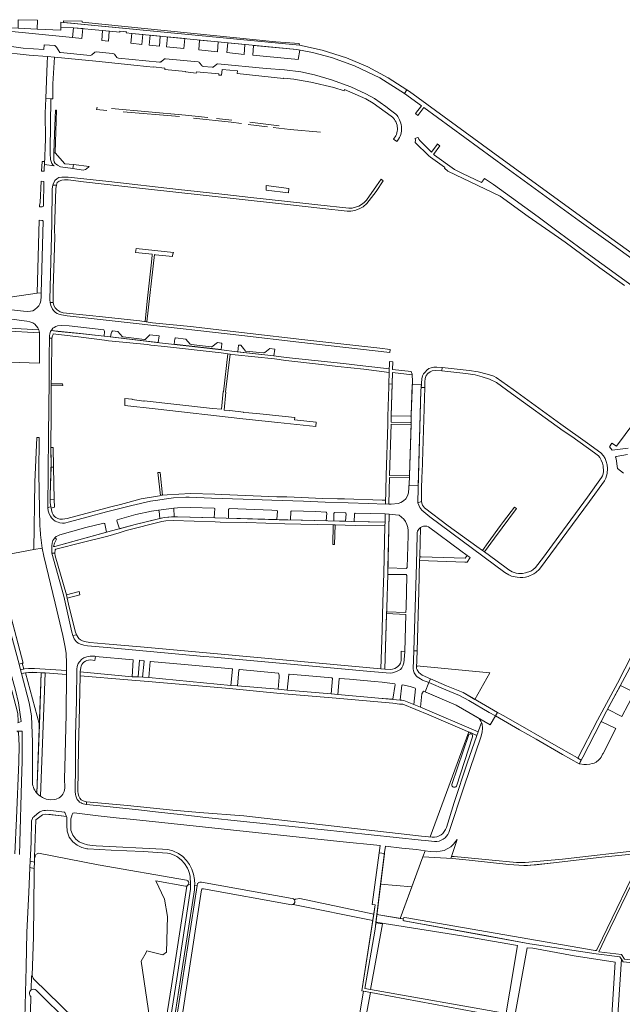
# Model space of a CAD drawing. Header units: metres. Extents: x 209813 to 223847, y 571801 to 587119.
# Tile 335 of 656: x 222421 to 222722, y 574871 to 575362. Entities that reach past the tile are written whole.
import ezdxf

# ---------------------------------------------------------------- set-up
doc = ezdxf.new("R2010")
doc.units = ezdxf.units.M
for name, color, linetype, lineweight in [('B-RO-GK-BESCHOEIING-G', 8, 'GK-BESCHOEIING', 0), ('B-RO-GR-BEPLANTING_CULTUUR_BODEMBEDEKKER-GV', 8, 'Continuous', 0), ('B-RO-GR-BEPLANTING_CULTUUR_BOSPLANTSOEN-GV', 8, 'Continuous', 0), ('B-RO-GR-BEPLANTING_CULTUUR_VASTE PLANTENVAK-GV', 8, 'Continuous', 0), ('B-RO-GR-BOS_GEMENGD-GV', 8, 'Continuous', 0), ('B-RO-GR-GRAS-GV', 8, 'Continuous', 0), ('B-RO-GR-GROENVOORZIENING-GV', 8, 'Continuous', 0), ('B-RO-GR-HAAG-GV', 8, 'Continuous', 0), ('B-RO-GR-HOUTWAL-GV', 8, 'Continuous', 0), ('B-RO-OG-TERREIN_CULTUURSCHEIDING-GV', 8, 'Continuous', 0), ('B-RO-OG-WATER_GREPPEL-GV', 8, 'Continuous', 0), ('B-RO-OG-WEG-GV', 8, 'Continuous', 0), ('B-RO-VH-VERHARDING_GRASBETONSTEEN-GV', 8, 'Continuous', 0), ('B-RO-VH-VERHARDING_HALFVERHARDING_GRIND-GV', 8, 'Continuous', 0), ('B-RO-VH-VERHARDING_OPEN-GV', 8, 'Continuous', 0), ('B-RO-VH-VERHARDING_STRAATBAKSTEEN-GV', 8, 'Continuous', 0), ('B-RO-VH-VERHARDING_TEGEL-GV', 8, 'Continuous', 0)]:
    doc.layers.add(name, color=color, linetype=linetype, lineweight=lineweight)
doc.linetypes.add('GK-BESCHOEIING', pattern='A,30,-5,[1,NLCS.shx,S=1,R=0,X=0,Y=0],-5', length=40)

msp = doc.modelspace()

# ---------------------------------------------------------------- linework, layer by layer
at = {"layer": 'B-RO-GK-BESCHOEIING-G', "flags": 128}
for points in [[(222464.75, 575316.595), (222459.639, 575317.064), (222459.857, 575318.271)], [(222467.073, 575317.514), (222503.865, 575314.256), (222514.986, 575313.06)], [(222500.881, 575313.537), (222472.834, 575315.911)], [(222531.789, 575310.052), (222526.706, 575310.698), (222507.873, 575312.753)], [(222519.423, 575312.584), (222527.039, 575311.765)], [(222544.743, 575308.412), (222535.221, 575309.615)], [(222536.073, 575310.689), (222550.685, 575308.942)], [(222571.26, 575305.757), (222556.062, 575307.063), (222547.587, 575308.073)]]:
    msp.add_lwpolyline(points, dxfattribs=at)
at = {"layer": 'B-RO-GR-BEPLANTING_CULTUUR_BODEMBEDEKKER-GV', "flags": 128}
msp.add_lwpolyline([(222560.55, 575349.942), (222548.979, 575350.8), (222452.475, 575360.631), (222452.501, 575360.992), (222443.16, 575361.234), (222443.143, 575360.383), (222495.04, 575355.411), (222560.708, 575349.037)], close=True, dxfattribs=at)
at = {"layer": 'B-RO-GR-BEPLANTING_CULTUUR_BOSPLANTSOEN-GV', "flags": 128}
for points in [[(222444.403, 575046.049), (222443.984, 575049.148), (222442.756, 575054.961), (222438.897, 575071.117), (222433.238, 575094.565), (222432.511, 575098.504), (222428.377, 575097.83), (222408.911, 575094.168), (222422.949, 575041.195), (222422.573, 575041.128), (222423.333, 575038.225), (222423.688, 575038.299), (222425.599, 575038.537), (222428.645, 575038.59), (222444.594, 575037.547), (222444.555, 575041.182)], [(222616.799, 574929.828), (222601.205, 574931.172), (222599.348, 574916.023), (222610.986, 574913.999)]]:
    msp.add_lwpolyline(points, close=True, dxfattribs=at)
for points in [[(222505.457, 574931.086), (222506.507, 574930.903), (222506.188, 574935.137), (222505.777, 574936.945), (222505.443, 574937.911), (222504.888, 574939.132), (222503.489, 574941.345), (222502.009, 574943.013), (222500.196, 574944.533), (222499.582, 574944.927), (222498.353, 574945.521), (222496.052, 574946.321), (222495.033, 574946.506), (222482.869, 574947.359), (222474.627, 574947.72), (222466.808, 574947.976), (222455.318, 574948.659), (222454.749, 574948.752), (222452.272, 574949.393), (222449.908, 574950.522), (222447.805, 574952.166), (222446.003, 574954.486), (222444.869, 574957.519), (222444.719, 574960.398), (222444.72, 574964.54), (222444.606, 574964.812), (222436.591, 574965.752), (222434.064, 574965.893), (222432.598, 574965.681), (222429.385, 574963.205), (222428.71, 574944.501), (222428.938, 574944.461)], [(222430.633, 574946.489), (222460.445, 574940.717), (222504.513, 574933.009)]]:
    msp.add_lwpolyline(points, dxfattribs=at)
at = {"layer": 'B-RO-GR-BEPLANTING_CULTUUR_BOSPLANTSOEN-GV'}
for points in [[(222428.938, 574944.461, -0.4062428), (222430.633, 574946.489)], [(222504.513, 574933.009, -0.4077407), (222505.457, 574931.086)]]:
    msp.add_lwpolyline(points, format="xyb", dxfattribs=at)
at = {"layer": 'B-RO-GR-BEPLANTING_CULTUUR_VASTE PLANTENVAK-GV', "flags": 128}
msp.add_lwpolyline([(222438.188, 575138.9), (222436.903, 575138.855), (222436.517, 575124.912), (222436.517, 575122.613), (222438.542, 575122.775)], close=True, dxfattribs=at)
at = {"layer": 'B-RO-GR-BOS_GEMENGD-GV', "flags": 128}
for points in [[(222503.961, 574930.034), (222489.09, 574932.728), (222493.444, 574923.632), (222494.958, 574914.921), (222494.539, 574897.147), (222492.694, 574895.83), (222484.64, 574897.942), (222484.301, 574897.129), (222481.847, 574892.746), (222488.982, 574844.483)], [(222483.45, 574834.508), (222488.872, 574829.702), (222496.88, 574880.48), (222504.6, 574930.155)]]:
    msp.add_lwpolyline(points, dxfattribs=at)
at = {"layer": 'B-RO-GR-BOS_GEMENGD-GV'}
msp.add_lwpolyline([(222504.6, 574930.155, -0.1085355), (222503.961, 574930.034)], format="xyb", dxfattribs=at)
at = {"layer": 'B-RO-GR-GRAS-GV', "flags": 128}
for points in [[(222709.023, 574898.301), (222711.766, 574904.208), (222730.906, 574943.652), (222732.04, 574943.024), (222733.596, 574947.223), (222733.042, 574946.749), (222728.077, 574946.271), (222711.551, 574944.474), (222687.34, 574941.772), (222674.416, 574940.416), (222672.525, 574940.322), (222665.121, 574940.945), (222645.407, 574942.98), (222637.085, 574943.813), (222622.294, 574944.788), (222610.986, 574913.999), (222612.376, 574913.757)], [(222732.04, 574943.024), (222712.936, 574903.652), (222710.052, 574897.442), (222721.239, 574896.055), (222722.798, 574893.653), (222733.704, 574892.442), (222740.583, 574891.394), (222758.097, 574888.466), (222758.074, 574887.914)], [(222556.975, 574920.865), (222512.857, 574928.814)], [(222511.913, 574928.312), (222497.668, 574835.014)], [(222505.599, 574821.779), (222632.407, 574785.24), (222683.135, 574770.963), (222709.069, 574763.534), (222713.289, 574815.562), (222715.851, 574855.117), (222718.205, 574892.199), (222697.766, 574895.429), (222677.012, 574899.241), (222674.242, 574899.439), (222660.925, 574826.06), (222612.286, 574835.372), (222611.722, 574828.686), (222593.965, 574831.999), (222594.682, 574838.742), (222586.428, 574840.322), (222592.677, 574877.746), (222591.822, 574877.904), (222597.311, 574913.068), (222557.559, 574921.013)]]:
    msp.add_lwpolyline(points, dxfattribs=at)
at = {"layer": 'B-RO-GR-GRAS-GV'}
for points in [[(222512.857, 574928.814, 0.4209941), (222511.913, 574928.312)], [(222557.559, 574921.013, -0.0958122), (222556.975, 574920.865)]]:
    msp.add_lwpolyline(points, format="xyb", dxfattribs=at)
at = {"layer": 'B-RO-GR-GRAS-GV', "flags": 128}
msp.add_lwpolyline([(222722.045, 574892.433), (222721.24, 574893.673), (222717.63, 574838.111), (222712.373, 574762.587), (222801.739, 574736.987), (222810.403, 574879.206), (222802.783, 574880.263), (222762.58, 574886.439), (222762.737, 574887.179), (222758.074, 574887.914), (222758.042, 574887.162), (222740.379, 574890.115), (222733.535, 574891.158)], close=True, dxfattribs=at)
at = {"layer": 'B-RO-GR-GROENVOORZIENING-GV', "flags": 128}
for points in [[(222555.266, 575275.567), (222555.49, 575277.622), (222544.221, 575279.159), (222544.073, 575277.951), (222544.149, 575276.811)], [(222432.03, 575036.448), (222429.861, 574976.387), (222430.187, 574976.021), (222430.763, 574975.475), (222431.594, 574974.854), (222433.936, 575036.315)]]:
    msp.add_lwpolyline(points, close=True, dxfattribs=at)
at = {"layer": 'B-RO-GR-HAAG-GV', "flags": 128}
msp.add_lwpolyline([(222433.936, 575036.315), (222432.03, 575036.448), (222429.861, 574976.387), (222430.187, 574976.021), (222430.763, 574975.475), (222431.594, 574974.854)], close=True, dxfattribs=at)
at = {"layer": 'B-RO-GR-HOUTWAL-GV', "flags": 128}
for points in [[(222557.559, 574921.013), (222597.311, 574913.068), (222597.802, 574916.215), (222560.912, 574923.885), (222558.851, 574923.654), (222558.214, 574923.283)], [(222612.376, 574913.757), (222599.348, 574916.023), (222598.877, 574912.177), (222641.676, 574905.304), (222669.495, 574900.479), (222657.783, 574831.278), (222589.866, 574843.6), (222596.165, 574877.1), (222592.677, 574877.746), (222586.428, 574840.322), (222660.925, 574826.06), (222674.242, 574899.439), (222677.012, 574899.241), (222697.766, 574895.429), (222718.205, 574892.199), (222715.851, 574855.117), (222713.289, 574815.562), (222709.069, 574763.534), (222712.373, 574762.587), (222717.63, 574838.111), (222721.24, 574893.673)], [(222651.643, 574905.801), (222613.008, 574912.836)], [(222721.24, 574893.673), (222720.481, 574894.844), (222708.689, 574896.306), (222675.639, 574901.432), (222651.643, 574905.801)], [(222427.567, 574885.544), (222427.132, 574885.417), (222426.982, 574878.375)], [(222479.812, 574833.773), (222455.13, 574857.651), (222428.375, 574883.843)], [(222429.548, 574878.216), (222446.287, 574861.734), (222472.924, 574835.319)]]:
    msp.add_lwpolyline(points, dxfattribs=at)
at = {"layer": 'B-RO-GR-HOUTWAL-GV'}
for points in [[(222558.214, 574923.283, -0.451805), (222557.559, 574921.013)], [(222428.375, 574883.843, -0.2163877), (222427.567, 574885.544)], [(222426.982, 574878.375, -0.3619097), (222429.548, 574878.216)]]:
    msp.add_lwpolyline(points, format="xyb", dxfattribs=at)
at = {"layer": 'B-RO-OG-TERREIN_CULTUURSCHEIDING-GV', "flags": 128}
for points in [[(222447.667, 575352.844), (222452.205, 575352.392), (222452.716, 575357.326), (222448.134, 575357.754)], [(222462.212, 575351.421), (222465.474, 575351.104), (222465.939, 575356.006), (222462.629, 575356.332)], [(222482.198, 575349.48), (222482.681, 575354.373), (222477.115, 575354.913), (222476.615, 575350.022)], [(222490.932, 575348.632), (222491.388, 575353.528), (222486.249, 575354.027), (222485.79, 575349.131)], [(222503.564, 575352.345), (222494.927, 575353.185), (222494.503, 575348.286), (222503.057, 575347.455)], [(222519.86, 575345.806), (222520.274, 575350.717), (222510.95, 575351.625), (222510.543, 575346.712)], [(222533.165, 575344.512), (222533.594, 575349.42), (222524.983, 575350.259), (222524.518, 575345.353)], [(222537.5, 575344.09), (222560.044, 575341.898), (222560.871, 575346.668), (222559.424, 575346.905), (222537.904, 575349.001)], [(222439.065, 575316.689), (222438.765, 575308.876), (222438.355, 575295.474), (222438.904, 575295.403), (222439.568, 575316.691)], [(222433.518, 575286.249), (222433.655, 575291.075), (222432.45, 575291.185), (222432.208, 575286.348)], [(222433.098, 575268.841), (222433.397, 575281.244), (222431.957, 575281.353), (222431.422, 575270.664), (222431.233, 575269.251), (222431.196, 575268.608), (222432.483, 575268.604), (222432.804, 575268.64)], [(222432.918, 575261.42), (222432.688, 575261.683), (222432.358, 575261.749), (222431.03, 575261.825), (222429.979, 575225.495), (222432.038, 575225.734)], [(222415.665, 575212.571), (222413.484, 575212.493), (222408.209, 575211.434), (222400.281, 575209.603), (222401.011, 575206.396), (222406.343, 575208.106), (222416.173, 575208.1), (222430.832, 575207.291), (222430.397, 575208.223), (222428.9, 575210.089), (222427.758, 575210.68), (222426.388, 575211.222), (222424.86, 575211.583), (222418.604, 575212.358)], [(222463.151, 575207.3), (222445.868, 575209.286), (222442.057, 575209.462), (222440.166, 575209.284), (222439.237, 575208.997), (222438.434, 575208.506), (222437.843, 575208.05), (222437.237, 575207.332), (222436.935, 575206.867), (222450.096, 575205.684), (222463.468, 575204.144), (222463.534, 575206.41), (222463.351, 575206.953)], [(222431.179, 575202.726), (222431.156, 575205.533), (222431.128, 575205.726), (222413.366, 575206.793), (222412.229, 575206.838), (222415.821, 575191.094), (222431.176, 575190.739)], [(222486.085, 575204.72), (222484.099, 575202.717), (222483.79, 575202.508), (222483.544, 575202.472), (222472.783, 575203.725), (222472.537, 575203.836), (222470.242, 575206.436), (222467.612, 575206.756), (222467.268, 575206.272), (222467.098, 575205.96), (222466.938, 575205.488), (222466.607, 575203.706), (222490.328, 575200.927), (222490.733, 575204.203)], [(222498.934, 575203.257), (222498.735, 575203.103), (222498.57, 575202.804), (222498.251, 575200.056), (222521.706, 575197.408), (222522.09, 575200.107), (222522.101, 575200.315), (222522.061, 575200.466), (222521.866, 575200.693), (222519.918, 575200.902), (222517.125, 575198.863), (222516.946, 575198.773), (222516.748, 575198.737), (222506.678, 575199.926), (222506.334, 575200.068), (222504.155, 575202.651)], [(222532.856, 575197.964), (222531.517, 575199.569), (222530.435, 575199.694), (222530.062, 575196.307), (222548.003, 575194.328), (222548.425, 575197.634), (222546.026, 575197.909), (222543.482, 575195.998), (222543.119, 575195.782), (222542.891, 575195.753), (222533.912, 575196.699)], [(222606.537, 575164.466), (222616.004, 575164.246), (222616.398, 575164.356), (222616.398, 575164.685), (222617.013, 575181.681), (222616.963, 575184.859), (222607.114, 575185.952)], [(222615.587, 575134.495), (222616.368, 575160.095), (222606.398, 575160.297), (222605.704, 575134.747)], [(222431.471, 575108.302), (222431.387, 575109.305), (222430.846, 575135.671), (222431.054, 575153.553), (222429.774, 575153.585), (222428.833, 575131.399), (222428.377, 575097.83), (222432.511, 575098.504), (222431.733, 575105.197)], [(222606.398, 575120.489), (222609.869, 575120.777), (222611.322, 575121.217), (222612.624, 575122.04), (222613.714, 575123.115), (222614.542, 575124.492), (222615.096, 575126.008), (222615.552, 575133.521), (222605.639, 575133.767), (222605.329, 575120.482)], [(222400.739, 575115.318), (222420.954, 575040.704), (222422.573, 575041.128), (222422.949, 575041.195), (222402.009, 575120.215), (222399.588, 575119.569)], [(222491.122, 575113.211), (222490.746, 575116.923), (222490.682, 575117.269), (222490.41, 575117.496), (222487.033, 575116.985), (222479.238, 575115.252), (222469.815, 575112.628), (222469.766, 575112.07), (222470.996, 575108.167), (222478.829, 575110.25)], [(222498.33, 575114.178), (222499.864, 575114.173), (222518.19, 575113.643), (222518.496, 575118.206), (222518.246, 575118.457), (222506.362, 575118.781), (222499.911, 575118.509), (222498.07, 575118.351)], [(222525.375, 575113.415), (222549.471, 575112.709), (222549.836, 575116.899), (222549.79, 575117.055), (222549.529, 575117.331), (222547, 575117.44), (222525.691, 575118.19), (222525.455, 575117.93), (222525.377, 575117.677)], [(222556.32, 575112.569), (222574.058, 575112.16), (222574.312, 575116.009), (222574.28, 575116.179), (222574.033, 575116.463), (222568.885, 575116.694), (222556.661, 575117.025), (222556.559, 575116.85), (222556.506, 575116.695)], [(222577.916, 575112.038), (222583.767, 575111.885), (222583.985, 575115.669), (222583.904, 575115.951), (222583.765, 575116.104), (222578.251, 575116.276), (222578.066, 575116.136), (222577.986, 575116.004), (222577.944, 575115.831)], [(222588.537, 575115.955), (222588.231, 575115.558), (222588.194, 575115.331), (222588.077, 575111.785), (222603.39, 575111.501), (222603.505, 575115.526)], [(222605.432, 575115.374), (222604.872, 575088.619), (222613.986, 575088.425), (222614.463, 575088.845), (222614.868, 575104.768), (222614.877, 575107.222), (222614.741, 575108.76), (222614.3, 575110.277), (222613.62, 575111.694), (222612.815, 575112.9), (222611.676, 575113.989), (222610.507, 575114.885), (222610.211, 575114.996)], [(222438.075, 575099.368), (222438.774, 575099.314), (222464.583, 575106.385), (222463.688, 575110.621), (222463.568, 575110.829), (222463.246, 575110.98), (222454.279, 575108.721), (222441.317, 575105.143), (222440.351, 575104.698), (222439.499, 575104.225), (222438.747, 575103.604), (222439.559, 575102.946), (222438.658, 575100.918)], [(222621.114, 575108.71), (222620.727, 575094.241), (222621.435, 575094.14), (222643.403, 575093.491), (222644.268, 575094.879), (222641.131, 575097.224), (222625.033, 575109.13), (222624.242, 575109.47), (222623.647, 575109.509), (222623.198, 575109.502), (222622.622, 575109.429), (222622.032, 575109.211), (222621.364, 575108.88)], [(222613.857, 575068.691), (222614.346, 575084.933), (222613.922, 575085.345), (222604.794, 575085.394), (222604.316, 575068.833), (222604.217, 575066.706), (222613.787, 575066.356)], [(222613.207, 575047.031), (222613.762, 575065.513), (222604.177, 575065.862), (222603.369, 575038.198), (222606.083, 575038.048), (222607.09, 575038.257), (222608.303, 575038.613), (222609.606, 575039.435), (222610.586, 575040.365), (222611.069, 575041.238), (222611.385, 575042.559), (222611.465, 575047.15)], [(222459.016, 575044.597), (222458.804, 575042.577), (222456.523, 575042.812), (222455.624, 575042.708), (222454.811, 575042.504), (222454.009, 575042.138), (222453.293, 575041.671), (222452.726, 575041.14), (222452.196, 575040.546), (222451.864, 575039.751), (222451.682, 575038.979), (222451.425, 575036.948), (222477.375, 575034.398), (222477.923, 575042.897)], [(222483.106, 575042.413), (222480.965, 575042.613), (222480.357, 575034.419), (222482.476, 575034.261), (222483.303, 575042.238)], [(222527.206, 575038.325), (222503.422, 575040.518), (222486.504, 575042.096), (222486.257, 575041.947), (222485.668, 575034.043), (222526.475, 575030.137), (222527.365, 575038.163)], [(222420.333, 575011.522), (222421.99, 575012.104), (222420.675, 575021.382), (222419.203, 575027.712), (222416.054, 575039.129), (222414.488, 575039.522), (222413.199, 575039.316), (222413.659, 575038.091), (222414.605, 575038.432), (222420.271, 575016.17), (222420.537, 575012.059), (222420.466, 575011.778)], [(222424.237, 575036.335), (222431.092, 575010.464), (222432.03, 575036.448), (222427.592, 575036.67), (222425.639, 575036.589)], [(222626.065, 575033.38), (222633.974, 575029.969), (222642.369, 575026.508), (222648.227, 575023.154), (222655.63, 575036.4), (222619.2, 575039.899), (222619.162, 575038.607), (222619.365, 575037.936), (222620.317, 575036.604), (222621.066, 575035.894), (222621.927, 575035.201)], [(222438.775, 574973.317), (222439.529, 574973.491), (222440.931, 574974.15), (222441.598, 574974.541), (222442.286, 574975.228), (222442.805, 574976.01), (222443.431, 574977.31), (222443.657, 574978.098), (222443.768, 574978.928), (222443.63, 574983.839), (222443.82, 574989.09), (222444.381, 575015.758), (222444.575, 575035.57), (222433.936, 575036.315), (222431.594, 574974.854), (222432.696, 574974.216), (222434.485, 574973.475), (222436.403, 574973.169)], [(222555.633, 575035.791), (222555.42, 575035.521), (222554.659, 575027.794), (222576.471, 575025.891), (222577.185, 575033.569), (222576.923, 575033.94), (222563.527, 575035.087)], [(222601.921, 575031.652), (222598.222, 575031.99), (222585.692, 575033.189), (222580.763, 575033.611), (222580.461, 575033.315), (222579.861, 575025.543), (222600.18, 575023.76), (222607.31, 575023.183), (222608.494, 575030.547), (222608.295, 575030.977)], [(222617.776, 575020.668), (222618.665, 575028.397), (222618.432, 575028.735), (222615.905, 575029.509), (222612.049, 575030.384), (222611.74, 575030.181), (222610.876, 575022.854), (222612.852, 575022.66)], [(222650.276, 575013.629), (222638.89, 575020.294), (222622.556, 575027.265), (222621.754, 575025.839), (222621.037, 575019.308), (222649.8, 575006.981), (222651.491, 575011.716), (222651.178, 575012.378)], [(222714.383, 575018.247), (222721.529, 575014.56), (222727.81, 575026.558), (222720.724, 575030.14)], [(222703.753, 574990.774), (222705.481, 574990.897), (222706.734, 574991.159), (222707.605, 574991.447), (222708.604, 574991.911), (222710.062, 574992.986), (222710.609, 574993.646), (222711.092, 574994.383), (222711.879, 574995.893), (222712.138, 574996.181), (222718.432, 575008.575), (222711.195, 575012.092), (222702.061, 574994.37), (222700.402, 574991.048), (222702.552, 574990.708)], [(222434.109, 574967.864), (222433.328, 574967.756), (222432.533, 574967.551), (222431.384, 574967.106), (222430.034, 574966.211), (222428.304, 574964.694), (222427.884, 574964.263), (222427.627, 574963.823), (222427.226, 574962.573), (222426.933, 574952.026), (222426.489, 574942.485), (222428.643, 574942.019), (222428.71, 574944.501), (222429.385, 574963.205), (222432.598, 574965.681), (222434.064, 574965.893), (222442.191, 574965.08), (222444.606, 574964.812), (222443.848, 574966.732), (222443.773, 574966.866), (222443.62, 574966.936), (222435.385, 574967.911)], [(222639.303, 574953.369), (222638.739, 574952.559), (222637.51, 574951.036), (222636.175, 574949.707), (222632.879, 574947.889), (222630.921, 574947.472), (222629.005, 574947.222), (222625.964, 574947.389), (222623.38, 574947.742), (222622.294, 574944.788), (222637.085, 574943.813), (222636.425, 574943.996), (222636.415, 574944.605), (222636.588, 574944.848)]]:
    msp.add_lwpolyline(points, close=True, dxfattribs=at)
for points in [[(222438.355, 575295.474), (222438.309, 575291.769), (222438.503, 575290.938), (222438.986, 575290.196), (222439.397, 575289.826), (222440.183, 575289.272), (222441.696, 575288.445), (222447.83, 575287.575), (222448.104, 575289.557), (222443.724, 575290.021), (222438.904, 575295.403)], [(222429.979, 575225.495), (222413.227, 575223.115), (222414.279, 575217.313), (222414.434, 575217.329), (222418.744, 575217.084), (222423.205, 575216.527), (222424.938, 575216.46), (222426.624, 575216.581), (222427.753, 575216.782), (222428.709, 575217.293), (222430.224, 575218.482), (222430.877, 575219.214), (222431.395, 575220.182), (222431.687, 575220.974), (222431.828, 575221.89), (222431.91, 575223.768), (222432.001, 575224.276), (222432.038, 575225.734)], [(222727.49, 575161.005), (222718.764, 575149.354), (222716.487, 575150.793), (222715.237, 575148.988), (222716.551, 575147.394), (222724.554, 575148.339)], [(222724.221, 575145.113), (222718.621, 575144.154), (222718.365, 575143.878), (222718.648, 575142.99), (222719.291, 575138.18), (222722.288, 575135.927)], [(222550.258, 575036.27), (222530.803, 575038.004), (222530.524, 575037.681), (222529.779, 575029.97), (222550.209, 575028.207)], [(222424.237, 575036.335), (222422.219, 575035.97), (222426.04, 575021.392), (222427.18, 575014.945), (222427.703, 575001.762), (222427.655, 574980.881), (222427.838, 574980.109), (222428.084, 574979.354), (222428.392, 574978.623), (222428.758, 574977.919), (222429.182, 574977.248), (222429.659, 574976.614), (222429.861, 574976.387), (222431.092, 575010.464)], [(222550.209, 575028.207), (222550.678, 575034.23)], [(222421.212, 574945.817), (222421.313, 574951.852), (222422.229, 574982.075), (222422.458, 574992.443), (222422.447, 575007.294), (222419.921, 575007.377), (222420.171, 575007.256), (222420.381, 575007.074), (222420.535, 575006.843), (222420.625, 575006.58), (222421.064, 575000.166), (222420.769, 574992.099), (222419.612, 574963.83), (222418.914, 574946.22)], [(222649.216, 575005.184), (222645.119, 575006.934), (222625.913, 574954.64), (222626.929, 574954.558)], [(222633.992, 574959.369), (222637.867, 574971.806), (222644.365, 574991.446), (222649.216, 575005.184)], [(222645.169, 575005.604), (222636.785, 574980.822)], [(222646.975, 575004.542), (222638.963, 574979.92)], [(222558.214, 574923.283), (222558.851, 574923.654), (222560.912, 574923.885), (222597.802, 574916.215), (222598.512, 574920.762), (222597.023, 574921.006), (222600.951, 574950.284), (222580.937, 574952.429), (222492.153, 574961.759), (222477.982, 574963.36), (222469.365, 574964.196), (222460.481, 574965.187), (222448.428, 574966.551), (222447.974, 574966.53), (222447.815, 574966.437), (222447.425, 574965.744), (222447.026, 574964.666), (222446.823, 574963.72), (222446.72, 574960.42), (222446.85, 574957.93), (222447.77, 574955.47), (222449.23, 574953.59), (222450.97, 574952.23), (222452.96, 574951.28), (222455.16, 574950.71), (222457.49, 574950.33), (222459.42, 574950.17), (222492.51, 574948.56), (222495.11, 574948.31), (222497.7, 574947.69), (222500.48, 574946.39), (222502.67, 574944.82), (222504.47, 574942.95), (222506, 574940.85), (222507.15, 574938.5), (222507.94, 574936.01), (222508.39, 574933.45), (222508.51, 574930.87), (222508.493, 574930.557), (222509.699, 574930.347), (222509.753, 574930.691)], [(222623.38, 574947.742), (222619.008, 574948.284), (222611.823, 574949.076), (222603.659, 574949.95), (222603.127, 574946.856), (222601.205, 574931.172), (222616.799, 574929.828), (222622.294, 574944.788)], [(222426.982, 574878.375), (222427.132, 574885.417), (222427.567, 574885.544), (222428.1, 574904.839), (222428.437, 574936.56), (222428.561, 574938.977), (222426.347, 574939.432), (222425.764, 574926.922), (222424.873, 574907.247), (222424.503, 574889.717), (222423.334, 574845.556), (222426.09, 574845.454), (222426.897, 574875.199)], [(222511.838, 574932.152), (222557.128, 574923.993)]]:
    msp.add_lwpolyline(points, dxfattribs=at)
at = {"layer": 'B-RO-OG-TERREIN_CULTUURSCHEIDING-GV'}
for points in [[(222550.678, 575034.23, 0.1233473), (222550.258, 575036.27)], [(222645.169, 575005.604, -0.9215928), (222646.975, 575004.542)], [(222638.963, 574979.92, -0.8613825), (222636.785, 574980.822)], [(222626.929, 574954.558, 0.3605564), (222633.992, 574959.369)], [(222509.753, 574930.691, -0.4368183), (222511.838, 574932.152)], [(222557.128, 574923.993, -0.2158984), (222558.214, 574923.283)], [(222426.897, 574875.199, -0.4896299), (222426.982, 574878.375)]]:
    msp.add_lwpolyline(points, format="xyb", dxfattribs=at)
at = {"layer": 'B-RO-OG-WATER_GREPPEL-GV', "flags": 128}
for points in [[(222732.265, 574948.213), (222691.947, 574943.592), (222673.224, 574941.809), (222668.925, 574941.822), (222655.108, 574943.195), (222637.824, 574944.819), (222636.588, 574944.848), (222636.415, 574944.605), (222636.425, 574943.996), (222637.085, 574943.813), (222645.407, 574942.98), (222665.121, 574940.945), (222672.525, 574940.322), (222678.693, 574940.771), (222687.34, 574941.772), (222711.551, 574944.474), (222728.077, 574946.271)], [(222613.008, 574912.836), (222675.639, 574901.432), (222708.689, 574896.306), (222720.481, 574894.844), (222722.045, 574892.433), (222733.535, 574891.158), (222740.379, 574890.115), (222758.042, 574887.162), (222758.097, 574888.466), (222740.583, 574891.394), (222733.704, 574892.442), (222722.798, 574893.653), (222721.239, 574896.055), (222710.052, 574897.442), (222712.936, 574903.652), (222732.04, 574943.024), (222730.906, 574943.652), (222711.766, 574904.208)], [(222708.201, 574898.049), (222613.274, 574914.46)], [(222711.766, 574904.208), (222709.023, 574898.301)]]:
    msp.add_lwpolyline(points, dxfattribs=at)
at = {"layer": 'B-RO-OG-WATER_GREPPEL-GV'}
for points in [[(222613.274, 574914.46, 0.9451868), (222613.018, 574912.834)], [(222709.023, 574898.301, -0.3054632), (222708.201, 574898.049)]]:
    msp.add_lwpolyline(points, format="xyb", dxfattribs=at)
at = {"layer": 'B-RO-OG-WEG-GV', "flags": 128}
for points in [[(222504.6, 574930.155), (222496.88, 574880.48), (222488.872, 574829.702), (222492.861, 574826.166)], [(222491.768, 574824.339), (222492.799, 574822.481), (222493.589, 574825.775), (222492.863, 574827.142), (222492.098, 574830.11), (222491.761, 574833.056), (222492.003, 574836.011), (222499.545, 574883.95), (222506.379, 574928.537), (222506.507, 574930.903), (222505.457, 574931.086)], [(222499.206, 574862.963), (222509.699, 574930.347), (222508.493, 574930.557), (222508.37, 574928.33), (222501.52, 574883.64), (222493.99, 574835.78)]]:
    msp.add_lwpolyline(points, dxfattribs=at)
at = {"layer": 'B-RO-OG-WEG-GV'}
msp.add_lwpolyline([(222505.457, 574931.086, -0.2167763), (222504.6, 574930.155)], format="xyb", dxfattribs=at)
at = {"layer": 'B-RO-VH-VERHARDING_GRASBETONSTEEN-GV', "flags": 128}
msp.add_lwpolyline([(222593.258, 574879.138), (222596.154, 574878.623), (222602.097, 574911.316), (222598.842, 574911.889), (222598.442, 574908.623)], close=True, dxfattribs=at)
at = {"layer": 'B-RO-VH-VERHARDING_HALFVERHARDING_GRIND-GV', "flags": 128}
msp.add_lwpolyline([(222426.347, 574939.432), (222428.561, 574938.977), (222428.643, 574942.019), (222426.489, 574942.485)], close=True, dxfattribs=at)
at = {"layer": 'B-RO-VH-VERHARDING_OPEN-GV', "flags": 128}
for points in [[(222497.822, 575245.253), (222497.874, 575245.716), (222479.28, 575247.792), (222479.055, 575245.816), (222487.344, 575244.963), (222487.348, 575244.544), (222486.935, 575241.048), (222485.516, 575227.47), (222484.878, 575221.569), (222483.833, 575211.365), (222484.698, 575211.231), (222488.465, 575244.776), (222488.924, 575244.679), (222497.487, 575243.776), (222497.626, 575245.271)], [(222436.981, 575141.675), (222436.903, 575138.855), (222438.188, 575138.9), (222438.013, 575148.628), (222436.882, 575148.683)]]:
    msp.add_lwpolyline(points, close=True, dxfattribs=at)
at = {"layer": 'B-RO-VH-VERHARDING_STRAATBAKSTEEN-GV', "flags": 128}
for points in [[(222619.952, 575129.595), (222621.331, 575177.053), (222621.498, 575179.826), (222616.95, 575179.948), (222616.398, 575164.685), (222616.393, 575160.915), (222615.599, 575134.838), (222615.417, 575129.69)], [(222493.284, 575113.731), (222497.881, 575114.18), (222498.33, 575114.178), (222498.07, 575118.351), (222490.41, 575117.496), (222490.682, 575117.269), (222490.746, 575116.923), (222491.122, 575113.211)], [(222625.306, 575031.534), (222623.402, 575026.904), (222638.89, 575020.294), (222652.634, 575012.249), (222655.806, 575010.418), (222658.391, 575014.896), (222655.372, 575016.639), (222645.174, 575022.606), (222640.451, 575025.114), (222633.749, 575027.96)]]:
    msp.add_lwpolyline(points, close=True, dxfattribs=at)
at = {"layer": 'B-RO-VH-VERHARDING_TEGEL-GV', "flags": 128}
for points in [[(222420.59, 575361.781), (222420.441, 575357.582), (222429.971, 575356.999), (222430.119, 575361.552)], [(222433.601, 575289.675), (222438.484, 575288.933), (222438.019, 575289.29), (222437.353, 575290.142), (222436.922, 575291.088), (222436.642, 575292.18), (222436.462, 575295.165), (222436.464, 575296.74), (222436.822, 575322.395), (222434.233, 575322.548), (222433.943, 575315.146), (222434.099, 575302.205)], [(222448.104, 575289.557), (222447.83, 575287.575), (222452.943, 575286.872), (222454.138, 575287.15), (222454.565, 575287.495), (222455.667, 575288.548), (222455.85, 575288.676)], [(222572.394, 575267.784), (222584.555, 575266.468), (222586.287, 575266.462), (222588.4, 575266.768), (222590.474, 575267.506), (222592.495, 575268.532), (222594.41, 575270.198), (222598.936, 575276.203), (222602.528, 575281.472), (222601.392, 575282.289), (222599.149, 575278.998), (222594.112, 575271.845), (222593.022, 575270.77), (222591.754, 575269.74), (222590.307, 575268.931), (222588.616, 575268.343), (222586.938, 575267.932), (222585.286, 575267.923), (222569.831, 575269.495), (222562.343, 575270.357), (222536.539, 575273.115), (222523.57, 575274.646), (222520.578, 575275.046), (222500.526, 575277.214), (222465.645, 575281.186), (222445.417, 575283.342), (222442.309, 575283.398), (222440.796, 575283.155), (222439.852, 575282.533), (222438.879, 575281.583), (222437.962, 575279.758), (222437.859, 575279.29), (222439.552, 575279.308), (222440.026, 575280.588), (222440.919, 575281.303), (222442.321, 575281.863), (222443.608, 575282.013), (222445.467, 575282.013), (222453.005, 575281.039), (222484.066, 575277.512), (222512.733, 575274.383), (222538.135, 575271.568), (222542.86, 575270.984), (222553.206, 575269.926)], [(222380.805, 575199.856), (222378.808, 575199.256), (222378.674, 575198.545), (222378.595, 575197.626), (222398.813, 575203.617), (222401.444, 575204.486), (222402.193, 575204.806), (222407.812, 575206.548), (222409.436, 575206.831), (222413.366, 575206.793), (222431.128, 575205.726), (222431.005, 575206.583), (222430.832, 575207.291), (222416.173, 575208.1), (222406.343, 575208.106), (222397.981, 575205.322), (222384.841, 575201.146), (222382.022, 575200.222), (222381.099, 575203.65), (222380.477, 575202.894), (222380.018, 575202.172)], [(222437.042, 575180.42), (222437.04, 575179.424), (222442.713, 575179.455), (222442.681, 575180.401)], [(222605.332, 575120.615), (222605.639, 575133.767), (222615.552, 575133.521), (222615.587, 575134.495), (222605.704, 575134.747), (222606.398, 575160.297), (222616.368, 575160.095), (222616.393, 575160.915), (222616.198, 575161.057), (222606.476, 575161.193), (222606.537, 575164.466), (222606.961, 575180.253), (222605.374, 575180.346), (222605.346, 575178.979), (222604.81, 575164.086), (222604.853, 575160.317), (222603.987, 575134.768), (222603.656, 575120.471)], [(222768.705, 575104.453), (222765.166, 575099.386), (222731.039, 575052.561), (222728.736, 575049.36), (222726.61, 575045.553), (222719.228, 575031.299), (222709.296, 575012.721), (222699.533, 574993.946), (222701.251, 574992.885), (222702.061, 574994.37), (222713.844, 575017.236), (222724.087, 575036.435), (222730.494, 575048.476), (222734.78, 575054.407), (222759.083, 575087.787), (222766.659, 575098.296), (222768.448, 575100.826), (222787.055, 575126.317), (222784.881, 575135.057), (222783.155, 575134.497), (222784.995, 575126.734), (222772.842, 575110.086)], [(222652.987, 575096.617), (222657.941, 575103.451), (222661.776, 575108.548), (222668.967, 575118.246), (222667.901, 575118.973), (222662.497, 575111.703), (222660.89, 575109.833), (222654.733, 575101.364), (222651.996, 575097.34)], [(222577.36, 575100.329), (222578.252, 575100.307), (222578.527, 575110.122), (222577.555, 575110.141)], [(222644.396, 575091.581), (222645.77, 575093.757), (222644.268, 575094.879), (222643.403, 575093.491), (222621.435, 575094.14), (222620.727, 575094.241), (222620.581, 575092.33), (222643.16, 575091.594)], [(222451.338, 575075.181), (222450.942, 575076.826), (222444.56, 575075.258), (222444.954, 575073.575)], [(222433.936, 575036.315), (222444.575, 575035.57), (222444.594, 575037.547), (222428.645, 575038.59), (222425.599, 575038.537), (222423.688, 575038.299), (222421.717, 575037.886), (222422.219, 575035.97), (222425.639, 575036.589), (222429.604, 575036.618)], [(222625.306, 575031.534), (222633.749, 575027.96), (222640.451, 575025.114), (222645.174, 575022.606), (222655.372, 575016.639), (222658.391, 575014.896), (222659.431, 575016.7), (222647.581, 575023.526), (222642.369, 575026.508), (222633.974, 575029.969), (222626.065, 575033.38)], [(222596.154, 574878.623), (222593.258, 574879.138), (222598.442, 574908.623), (222603.072, 574946.407), (222600.464, 574946.726), (222597.023, 574921.006), (222598.512, 574920.762), (222591.822, 574877.904), (222663.333, 574864.665), (222663.748, 574866.611)]]:
    msp.add_lwpolyline(points, close=True, dxfattribs=at)
for points in [[(222465.472, 575358.244), (222441.864, 575360.506), (222441.817, 575357.867)], [(222420.441, 575357.582), (222412.652, 575357.728), (222412.442, 575356.321), (222447.667, 575352.844), (222448.134, 575357.754), (222441.817, 575357.867), (222441.794, 575356.6), (222429.971, 575356.999)], [(222448.134, 575357.754), (222462.629, 575356.332), (222471.123, 575355.507), (222471.209, 575356.091), (222474.447, 575355.785), (222474.398, 575355.226), (222477.115, 575354.913), (222559.424, 575346.905), (222567.244, 575345.451), (222576.765, 575342.874), (222588.227, 575338.719), (222600.79, 575332.785), (222613.093, 575324.996), (222614.339, 575326.805), (222605.021, 575332.858), (222594.789, 575338.298), (222584.191, 575342.72), (222572.128, 575346.542), (222560.708, 575349.037), (222495.04, 575355.411), (222464.04, 575358.381)], [(222367.893, 575351.992), (222368.219, 575353.102), (222373.604, 575352.551), (222373.567, 575352.29), (222380.472, 575351.602), (222380.158, 575348.833), (222388.232, 575348.025), (222388.691, 575348.864), (222391.026, 575348.635), (222391.313, 575347.766), (222392.37, 575347.568), (222395.63, 575347.312), (222404.405, 575346.418), (222404.476, 575347.664), (222410.909, 575346.45), (222410.792, 575345.697), (222426.073, 575344.152), (222435.167, 575343.515), (222435.165, 575343.432)], [(222438.696, 575343.049), (222450.514, 575341.975), (222459.183, 575341.054), (222467.163, 575340.217), (222478.189, 575339.054), (222484.643, 575338.453), (222487.813, 575338.055), (222487.834, 575338.236), (222493.701, 575337.672), (222493.631, 575337.04), (222504.003, 575336.042), (222503.982, 575335.822), (222509.316, 575335.207), (222509.401, 575335.791), (222520.575, 575334.74), (222520.555, 575334.084), (222521.944, 575334.08), (222522.296, 575336.975), (222529.831, 575336.285), (222529.641, 575334.915), (222552.858, 575332.513), (222552.875, 575332.678), (222557.86, 575332.165), (222566.489, 575330.619), (222577.833, 575327.995), (222583.048, 575326.42), (222583.275, 575327.059), (222593.901, 575322.276), (222597.524, 575320.153), (222606.483, 575313.751), (222607.078, 575313.248), (222607.62, 575312.689), (222608.104, 575312.079), (222608.526, 575311.424), (222608.881, 575310.731), (222609.166, 575310.006), (222609.378, 575309.256), (222609.515, 575308.49), (222609.576, 575307.713), (222609.56, 575306.935), (222609.468, 575306.161), (222609.299, 575305.401), (222609.057, 575304.661), (222608.742, 575303.948), (222607.591, 575302.251), (222609.314, 575301.083), (222610.132, 575302.247), (222610.568, 575303.008), (222610.917, 575303.763), (222611.202, 575304.545), (222611.419, 575305.348), (222611.567, 575306.167), (222611.646, 575306.995), (222611.655, 575307.826), (222611.593, 575308.656), (222611.462, 575309.478), (222611.262, 575310.285), (222610.994, 575311.072), (222610.661, 575311.835), (222609.74, 575313.481), (222609.376, 575313.97), (222608.761, 575314.673), (222606.115, 575316.781), (222603.792, 575318.538), (222598.108, 575322.444), (222593.816, 575324.868), (222586.357, 575328.293), (222576.688, 575331.738), (222568.291, 575334.229), (222561.392, 575335.793), (222553.357, 575336.735), (222544.229, 575337.425), (222520.102, 575339.779), (222519.842, 575339.766), (222519.596, 575339.68), (222519.385, 575339.527), (222517.914, 575338.294), (222517.683, 575338.155), (222517.423, 575338.085), (222517.153, 575338.087), (222512.732, 575338.491), (222512.474, 575338.556), (222512.244, 575338.693), (222512.063, 575338.888), (222510.948, 575340.361), (222510.772, 575340.539), (222510.557, 575340.666), (222510.316, 575340.734), (222493.98, 575342.335), (222493.632, 575342.285), (222493.443, 575342.198), (222491.743, 575340.856), (222491.525, 575340.711), (222491.279, 575340.622), (222491.019, 575340.596), (222470.461, 575342.597), (222470.092, 575342.714), (222469.756, 575342.965), (222468.493, 575344.523), (222468.233, 575344.726), (222467.593, 575344.933), (222459.362, 575345.744), (222458.913, 575345.644), (222458.724, 575345.564), (222458.558, 575345.444), (222457.183, 575344.225), (222456.864, 575344.042), (222456.465, 575343.962), (222441.561, 575345.426), (222441.294, 575345.486), (222439.635, 575348.044), (222439.152, 575348.661), (222438.817, 575348.882), (222433.525, 575349.283), (222433.298, 575346.907), (222423.03, 575347.598), (222416.018, 575348.524)], [(222436.822, 575322.395), (222437.721, 575322.342), (222437.826, 575329.852), (222438.696, 575343.049), (222435.165, 575343.432), (222434.923, 575340.113), (222434.233, 575322.548)], [(222613.093, 575324.996), (222621.541, 575318.844), (222618.515, 575314.989), (222619.703, 575314.123), (222622.765, 575317.952), (222663.665, 575288.164), (222700.187, 575261.604), (222716.96, 575249.681), (222834.205, 575164.567), (222835.531, 575166.356), (222765.256, 575217.354), (222706.352, 575259.846), (222656.282, 575296.332), (222615.589, 575325.944), (222614.339, 575326.805)], [(222638.022, 575287.205), (222628.02, 575294.273), (222627.87, 575294.408), (222627.616, 575294.597), (222630.766, 575298.93), (222629.465, 575299.864), (222629.351, 575299.672), (222626.559, 575295.773), (222620.681, 575301.674), (222620.199, 575302.19), (222620.076, 575302.523), (222619.955, 575303.168), (222619.769, 575303.126), (222618.281, 575302.666), (222618.369, 575302.531), (222618.551, 575301.766), (222618.371, 575300.544), (222625.222, 575293.907), (222626.022, 575293.294), (222633.127, 575288.315), (222633.275, 575288.19), (222633.094, 575287.874), (222634.706, 575286.287), (222660.826, 575273.82), (222674.793, 575263.677), (222689.846, 575253.255), (222693.117, 575250.961), (222710.479, 575238.206), (222722.729, 575229.309)], [(222749.758, 575212.411), (222720.019, 575233.951), (222703.046, 575246.316), (222690.431, 575255.635), (222679.658, 575263.5), (222666.367, 575273.124), (222657.51, 575279.601), (222652.975, 575282.737), (222651.529, 575280.723), (222642.074, 575285.215)], [(222437.859, 575279.29), (222437.522, 575277.512), (222437.245, 575260.355), (222436.349, 575222.208), (222436.422, 575220.852), (222438.019, 575220.923), (222437.96, 575227.649), (222438.762, 575253.428), (222438.71, 575257.097), (222439.236, 575277.614), (222439.552, 575279.308)], [(222436.422, 575220.852), (222436.77, 575219.464), (222437.575, 575217.584), (222438.29, 575216.741), (222439.168, 575215.984), (222439.949, 575215.428), (222440.818, 575215.02), (222442.1, 575214.658), (222444.927, 575214.169), (222479.285, 575210.339), (222532.012, 575204.383), (222560.451, 575201.193), (222605.846, 575195.996), (222605.951, 575197.504), (222600.792, 575198.131), (222561.922, 575202.531), (222536.243, 575205.516), (222506.431, 575208.875), (222487.536, 575210.795), (222481.221, 575211.767), (222462.564, 575213.746), (222456.083, 575214.471), (222443.008, 575215.71), (222441.429, 575216.237), (222440.016, 575217.161), (222438.953, 575218.22), (222438.378, 575219.311), (222438.019, 575220.923)], [(222605.577, 575187.773), (222592.289, 575189.248), (222582.695, 575190.413), (222554.175, 575193.558), (222548.003, 575194.328), (222529.67, 575196.35), (222521.926, 575197.383), (222493.973, 575200.539), (222491.057, 575200.842), (222466.42, 575203.728), (222452.837, 575205.271), (222440.386, 575206.516), (222436.935, 575206.867), (222436.642, 575206.415), (222436.302, 575205.288), (222436.145, 575204.297), (222436.131, 575203.152)], [(222437.346, 575203.14), (222437.607, 575204.285), (222437.888, 575205.006), (222438.028, 575205.241), (222450.527, 575203.796), (222463.572, 575202.097), (222465.491, 575201.791), (222485.048, 575200.015), (222486.604, 575199.65), (222493.409, 575198.985), (222521.673, 575195.814), (222525, 575195.359)], [(222437.072, 575184.104), (222437.346, 575203.14), (222436.131, 575203.152), (222436.02, 575194.183), (222435.927, 575181.396), (222435.862, 575168.862), (222435.558, 575154.512), (222435.283, 575118.648), (222436.76, 575119.17), (222436.517, 575121.057)], [(222526.096, 575167.048), (222526.068, 575166.834), (222523.205, 575167.214), (222524.099, 575176.229), (222523.899, 575176.252), (222526.234, 575195.191), (222525, 575195.359), (222522.917, 575176.452), (222522.748, 575176.464), (222521.956, 575167.662), (222517.443, 575168.056), (222483.257, 575171.967), (222483.225, 575171.715)], [(222526.234, 575195.191), (222528.663, 575194.859), (222548.366, 575192.89), (222553.943, 575191.967), (222570.188, 575190.137), (222579.91, 575188.99), (222592.844, 575187.637), (222605.492, 575186.023)], [(222606.961, 575180.253), (222607.114, 575185.952), (222616.963, 575184.859), (222616.957, 575185.257), (222616.481, 575186.49), (222607.2, 575187.574), (222607.208, 575191.403), (222605.652, 575191.553), (222605.492, 575186.023), (222605.374, 575180.346)], [(222631.877, 575188.458), (222629.282, 575188.71), (222627.679, 575188.685), (222626.32, 575188.391), (222625.3, 575187.926), (222624.269, 575187.188), (222623.37, 575186.244), (222622.582, 575185.285), (222622.083, 575184.363), (222621.785, 575182.915), (222621.419, 575178.511), (222623.172, 575178.46), (222623.254, 575181.301), (222623.483, 575183.069), (222623.975, 575184.472), (222624.792, 575185.544), (222625.886, 575186.395), (222626.889, 575186.828), (222628.33, 575187.043), (222631.712, 575186.757)], [(222437.042, 575180.42), (222437.072, 575184.104)], [(222619.827, 575121.145), (222620.777, 575118.817), (222621.826, 575117.374), (222625.774, 575114.179), (222663.194, 575086.434), (222665.187, 575085.166), (222666.463, 575084.608), (222669.2, 575083.961), (222670.838, 575083.81), (222672.073, 575083.861), (222673.369, 575084.058), (222674.679, 575084.383), (222677.594, 575085.711), (222678.547, 575086.336), (222680.414, 575087.985), (222705.376, 575121.785), (222712.757, 575131.974), (222713.536, 575133.413), (222714.159, 575135.653), (222714.376, 575138.222), (222714.124, 575139.967), (222713.665, 575141.676), (222713.096, 575143.143), (222712.256, 575144.574), (222711.047, 575146.014), (222704.25, 575150.865), (222691.094, 575160.333), (222667.232, 575177.462), (222658.83, 575183.491), (222657.568, 575184.161), (222654.311, 575185.249), (222649.882, 575186.399), (222645.285, 575187.001), (222631.877, 575188.458), (222631.712, 575186.757), (222643.752, 575185.534), (222648.367, 575184.772), (222651.765, 575183.926), (222655.506, 575182.669), (222658.917, 575180.958), (222666.444, 575175.525), (222692.254, 575156.902), (222696.598, 575154.051), (222707.758, 575146.06), (222709.82, 575144.472), (222710.41, 575143.663), (222711.216, 575142.36), (222711.832, 575140.91), (222712.222, 575139.568), (222712.266, 575136.746), (222712.14, 575135.557), (222711.866, 575134.606), (222711.335, 575133.684), (222704.301, 575123.918), (222690.07, 575104.496), (222682.324, 575094.078), (222678.347, 575088.867), (222677.129, 575087.741), (222676.113, 575087.084), (222673.352, 575086.159), (222671.864, 575085.943), (222671.031, 575085.882), (222669.972, 575085.914), (222668.766, 575086.071), (222667.702, 575086.424), (222666.752, 575086.666), (222665.068, 575087.65), (222658.706, 575092.443), (222652.987, 575096.617)], [(222436.517, 575121.057), (222436.517, 575124.912), (222436.981, 575141.675), (222436.867, 575145.331), (222436.975, 575169.084), (222437.04, 575179.424)], [(222621.419, 575178.511), (222621.331, 575177.053), (222619.899, 575127.818), (222619.689, 575121.752), (222619.827, 575121.145), (222621.615, 575121.67), (222621.651, 575127.589), (222621.787, 575134.312), (222621.856, 575136.078), (222623.172, 575178.46)], [(222483.225, 575171.715), (222477.297, 575172.475), (222477.319, 575172.647), (222473.705, 575173.017), (222473.642, 575169.591), (222488.82, 575167.968), (222532.499, 575162.91), (222549.968, 575161.039), (222568.944, 575159.06), (222569.117, 575161.229), (222558.322, 575162.447), (222558.399, 575163.559), (222540.951, 575165.409), (222535.483, 575165.881), (222532.78, 575166.102), (222532.797, 575166.309), (222526.096, 575167.048)], [(222491.86, 575124.881), (222492.438, 575124.913), (222491.372, 575136.226), (222490.187, 575136.144), (222491.527, 575124.791)], [(222491.86, 575124.881), (222490.972, 575124.64), (222481.774, 575123.084), (222471.517, 575120.302), (222466.714, 575119.089), (222444.962, 575113.251), (222443.837, 575113.038), (222442.55, 575112.901), (222441.228, 575112.914), (222440.258, 575113.223), (222439.34, 575113.768), (222438.609, 575114.337), (222437.968, 575115.042), (222437.479, 575116.082), (222437.057, 575117.596), (222436.894, 575118.462)], [(222603.699, 575122.477), (222601.918, 575122.481), (222583.126, 575123.1), (222579.646, 575123.03), (222572.329, 575123.252), (222554.4, 575123.997), (222549.41, 575124.143), (222522.067, 575125.209), (222518.6, 575125.343), (222506.352, 575125.7), (222494.756, 575125.04), (222492.438, 575124.913)], [(222435.283, 575118.648), (222435.53, 575117.062), (222436.027, 575115.647), (222436.59, 575114.494), (222437.143, 575113.665), (222438.131, 575112.645), (222438.911, 575111.988), (222439.781, 575111.655), (222440.436, 575111.506), (222441.287, 575111.163), (222442.672, 575110.934), (222443.572, 575110.951), (222446.186, 575111.66), (222454.706, 575113.956), (222464.547, 575116.598), (222477.239, 575119.705), (222486.518, 575121.947), (222490.149, 575122.428), (222493.251, 575122.934), (222497.972, 575123.524), (222504.114, 575123.863), (222505.791, 575123.918), (222516.899, 575123.474), (222532.622, 575122.903), (222546.959, 575122.333), (222562.828, 575121.847), (222573.565, 575121.354), (222585.081, 575121.002), (222595.24, 575120.728), (222603.656, 575120.471)], [(222436.76, 575119.17), (222436.894, 575118.462), (222438.628, 575118.873), (222438.542, 575122.775), (222436.517, 575122.613)], [(222651.996, 575097.34), (222649.215, 575099.37), (222634.936, 575109.696), (222623.011, 575118.563), (222622.157, 575119.849), (222621.722, 575120.949), (222621.615, 575121.67)], [(222603.356, 575109.56), (222602.798, 575085.876), (222602.474, 575076.872), (222602.204, 575065.464), (222602.038, 575057.618), (222601.345, 575038.407), (222603.369, 575038.198), (222604.16, 575065.495), (222604.316, 575068.833), (222604.794, 575085.394), (222605.432, 575115.374), (222603.505, 575115.526), (222603.39, 575111.501)], [(222578.527, 575110.122), (222588.468, 575109.743), (222603.356, 575109.56), (222603.39, 575111.501), (222586.511, 575111.813), (222574.813, 575112.143), (222554.948, 575112.601), (222550.568, 575112.677), (222524.186, 575113.45), (222518.785, 575113.626), (222499.864, 575114.173), (222497.003, 575114.136), (222493.284, 575113.731), (222478.829, 575110.25), (222465.282, 575106.577), (222438.774, 575099.314), (222438.075, 575099.368), (222438.658, 575100.918), (222439.559, 575102.946), (222438.747, 575103.604), (222437.826, 575102.269), (222437.481, 575101.061), (222437.28, 575099.591), (222437.254, 575096.983), (222437.344, 575095.935)], [(222438.792, 575096.008), (222439.033, 575097.665), (222439.285, 575098.012), (222452.505, 575101.3), (222465.212, 575104.544), (222470.93, 575106.21), (222474.308, 575107.225), (222492.18, 575111.822), (222494.142, 575112.129), (222497.825, 575112.284), (222518.678, 575111.631), (222521.19, 575111.466), (222534.439, 575111.205), (222553.488, 575110.605), (222577.555, 575110.141)], [(222620.727, 575094.241), (222621.114, 575108.71), (222620.808, 575108.502), (222620.287, 575107.981), (222619.879, 575107.429), (222619.614, 575106.928), (222619.415, 575106.283), (222619.372, 575104.967), (222619.067, 575090.654), (222617.691, 575047.339)], [(222444.56, 575075.258), (222438.892, 575094.747), (222438.792, 575096.008), (222437.344, 575095.935), (222443.247, 575074.506), (222447.252, 575056.713), (222447.734, 575054.999), (222449.522, 575055.369), (222448.891, 575057.146), (222445.654, 575070.552), (222444.954, 575073.575)], [(222619.415, 575047.289), (222620.277, 575076.927), (222620.581, 575092.33)], [(222447.734, 575054.999), (222448.441, 575053.308), (222449.389, 575051.989), (222450.466, 575051.155), (222451.671, 575050.619), (222453.276, 575050.142), (222455.144, 575049.799), (222464.868, 575049.08), (222513.081, 575044.591), (222518.217, 575044.128), (222528.867, 575043.156), (222541.716, 575042.011), (222563.626, 575040.045), (222596.217, 575037.092), (222605.999, 575036.235), (222607.152, 575036.317), (222609.179, 575037.006), (222611.038, 575038.11), (222611.717, 575038.794), (222612.342, 575039.831), (222612.768, 575041.345), (222613.017, 575042.857), (222613.207, 575047.031), (222611.465, 575047.15), (222611.385, 575042.559), (222611.069, 575041.238), (222610.586, 575040.365), (222609.606, 575039.435), (222608.303, 575038.613), (222607.09, 575038.257), (222606.083, 575038.048), (222603.369, 575038.198)], [(222601.345, 575038.407), (222519.842, 575045.835), (222481.438, 575049.28), (222463.95, 575050.823), (222456.258, 575051.435), (222453.506, 575051.999), (222452.586, 575052.307), (222451.531, 575052.816), (222450.714, 575053.523), (222449.522, 575055.369)], [(222626.065, 575033.38), (222621.927, 575035.201), (222621.066, 575035.894), (222620.317, 575036.604), (222619.365, 575037.936), (222619.162, 575038.607), (222619.415, 575047.289), (222617.691, 575047.339), (222617.403, 575038.29), (222617.514, 575037.346), (222617.946, 575036.374), (222618.227, 575035.849), (222618.995, 575034.931), (222619.453, 575034.409), (222621.041, 575033.343), (222622.012, 575032.797), (222625.306, 575031.534)], [(222454.542, 574972.156), (222452.948, 574972.594), (222451.942, 574973.15), (222451.225, 574973.915), (222450.694, 574974.981), (222450.357, 574976.153), (222450.214, 574977.431), (222450.355, 574987.5), (222450.658, 574999.391), (222450.869, 575012.064), (222451.392, 575034.815), (222451.425, 575036.948), (222451.682, 575038.979), (222451.864, 575039.751), (222452.196, 575040.546), (222452.726, 575041.14), (222453.293, 575041.671), (222454.009, 575042.138), (222454.811, 575042.504), (222455.624, 575042.708), (222456.523, 575042.812), (222458.804, 575042.577), (222459.016, 575044.597), (222458.711, 575044.624), (222456.366, 575044.635), (222454.779, 575044.401), (222453.189, 575043.78), (222452.184, 575043.141), (222451.175, 575041.941), (222450.491, 575040.95), (222449.954, 575039.558), (222449.753, 575038.2), (222449.538, 575022.557), (222449.165, 575005.227), (222449.138, 574989.987), (222448.907, 574977.194), (222449.031, 574975.71), (222449.21, 574975.061), (222449.599, 574974.106), (222450.01, 574973.312), (222450.717, 574972.391), (222451.142, 574972.007), (222451.851, 574971.54), (222452.413, 574971.284), (222452.894, 574971.125), (222453.723, 574970.957), (222454.51, 574970.864)], [(222423.333, 575038.225), (222422.573, 575041.128), (222420.954, 575040.704), (222421.717, 575037.886)], [(222649.8, 575006.981), (222621.037, 575019.308), (222612.852, 575022.66), (222600.18, 575023.76), (222579.861, 575025.543), (222576.471, 575025.891), (222554.659, 575027.794), (222550.209, 575028.207), (222529.779, 575029.97), (222526.475, 575030.137), (222485.668, 575034.043), (222480.357, 575034.419), (222477.375, 575034.398), (222451.425, 575036.948)], [(222451.392, 575034.815), (222475.265, 575032.934), (222485.386, 575031.987), (222525.799, 575028.547), (222551.093, 575026.093), (222579.041, 575023.73), (222607.309, 575021.21), (222610.539, 575020.843), (222612.304, 575020.791), (222625.188, 575015.443), (222649.216, 575005.184)], [(222658.391, 575014.896), (222670.41, 575007.957), (222678.695, 575003.323), (222691.888, 574995.654), (222700.253, 574991.054), (222701.251, 574992.885)], [(222699.533, 574993.946), (222699.357, 574993.959), (222690.974, 574998.704), (222662.576, 575014.889), (222659.431, 575016.7)], [(222635.274, 574956.872), (222642.718, 574979.456), (222651.264, 575004.816), (222651.826, 575006.928), (222651.987, 575008.729), (222651.826, 575011.008), (222651.491, 575011.716), (222649.216, 575005.184), (222644.365, 574991.446), (222637.867, 574971.806), (222633.992, 574959.369)], [(222626.929, 574954.558), (222621.632, 574954.935), (222533.094, 574965.15), (222510.98, 574966.864), (222497.643, 574967.926), (222474.98, 574970.333), (222454.542, 574972.156), (222454.51, 574970.864), (222466.374, 574969.61), (222480.43, 574968.108), (222490.439, 574966.979), (222501.251, 574965.853), (222514.082, 574964.358), (222532.848, 574962.342), (222571.566, 574958.337), (222621.46, 574952.941), (222623.527, 574952.826), (222628.128, 574952.351)]]:
    msp.add_lwpolyline(points, dxfattribs=at)
at = {"layer": 'B-RO-VH-VERHARDING_TEGEL-GV'}
for points in [[(222642.074, 575285.215, -0.021201), (222638.022, 575287.205)], [(222628.128, 574952.351, 0.314541), (222635.274, 574956.872)]]:
    msp.add_lwpolyline(points, format="xyb", dxfattribs=at)

doc.saveas('drawing.dxf')
